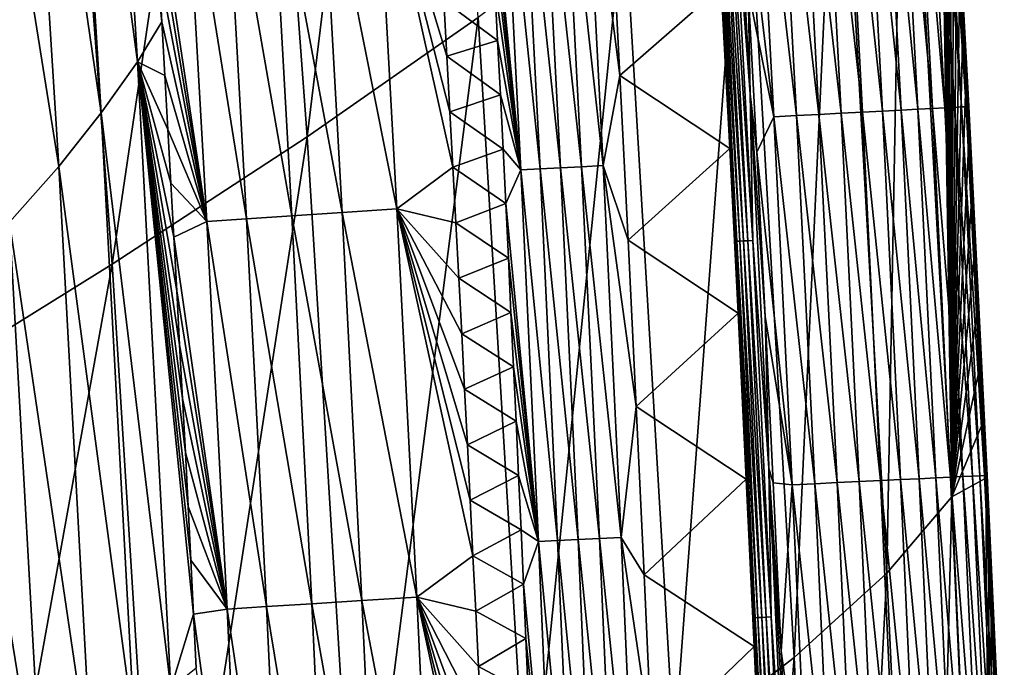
# Model space of a CAD drawing. Header units: millimetres. Extents: x -300 to 300, y -500 to 500.
# Tile 909 of 988: x 277 to 297, y 140 to 153. Entities that reach past the tile are written whole.
import ezdxf

# ---------------------------------------------------------------- set-up
doc = ezdxf.new("R2010")
doc.units = ezdxf.units.MM
doc.header["$LTSCALE"] = 81.481481
for name, color, linetype in [('19', 7, 'CONTINUOUS'), ('21', 7, 'CONTINUOUS'), ('23', 7, 'CONTINUOUS'), ('26', 7, 'CONTINUOUS'), ('27', 7, 'CONTINUOUS'), ('29', 7, 'CONTINUOUS'), ('30', 7, 'CONTINUOUS'), ('32', 7, 'CONTINUOUS')]:
    doc.layers.add(name, color=color, linetype=linetype)

msp = doc.modelspace()

# ---------------------------------------------------------------- linework, layer by layer
at = {"layer": '19', "color": 7, "linetype": 'CONTINUOUS'}
for points in [[(282.832, 150.961, 30.897), (285.171, 170.149, 27.142), (281.62, 167.434, 30.982), (282.832, 150.961, 30.897)], [(286.378, 153.434, 27.066), (285.171, 170.149, 27.142), (282.832, 150.961, 30.897), (286.378, 153.434, 27.066)], [(278.788, 148.318, 34.53), (281.62, 167.434, 30.982), (277.575, 164.529, 34.622), (278.788, 148.318, 34.53)], [(282.832, 150.961, 30.897), (281.62, 167.434, 30.982), (278.788, 148.318, 34.53), (282.832, 150.961, 30.897)], [(274.266, 145.509, 37.969), (277.575, 164.529, 34.622), (273.056, 161.438, 38.067), (274.266, 145.509, 37.969)], [(278.788, 148.318, 34.53), (277.575, 164.529, 34.622), (274.266, 145.509, 37.969), (278.788, 148.318, 34.53)], [(295.213, 161.543, 9.658), (296.201, 143.496, 9.634), (295.906, 162.604, 5.669), (295.213, 161.543, 9.658)], [(295.906, 162.604, 5.669), (296.201, 143.496, 9.634), (295.975, 161.433, 5.666), (295.906, 162.604, 5.669)], [(294.854, 141.911, 14.295), (295.213, 161.543, 9.658), (293.844, 159.792, 14.333), (294.854, 141.911, 14.295)], [(296.201, 143.496, 9.634), (295.213, 161.543, 9.658), (294.854, 141.911, 14.295), (296.201, 143.496, 9.634)], [(295.975, 161.433, 5.666), (296.201, 143.496, 9.634), (296.042, 160.262, 5.662), (295.975, 161.433, 5.666)], [(296.042, 160.262, 5.662), (296.201, 143.496, 9.634), (296.109, 159.092, 5.659), (296.042, 160.262, 5.662)], [(292.93, 140.163, 18.74), (293.844, 159.792, 14.333), (291.903, 157.854, 18.789), (292.93, 140.163, 18.74)], [(294.854, 141.911, 14.295), (293.844, 159.792, 14.333), (292.93, 140.163, 18.74), (294.854, 141.911, 14.295)], [(296.109, 159.092, 5.659), (296.201, 143.496, 9.634), (296.175, 157.921, 5.655), (296.109, 159.092, 5.659)], [(290.448, 138.254, 22.972), (291.903, 157.854, 18.789), (289.408, 155.733, 23.032), (290.448, 138.254, 22.972)], [(292.93, 140.163, 18.74), (291.903, 157.854, 18.789), (290.448, 138.254, 22.972), (292.93, 140.163, 18.74)], [(296.175, 157.921, 5.655), (296.201, 143.496, 9.634), (296.24, 156.751, 5.652), (296.175, 157.921, 5.655)], [(296.24, 156.751, 5.652), (296.201, 143.496, 9.634), (296.304, 155.58, 5.649), (296.24, 156.751, 5.652)], [(287.427, 136.188, 26.997), (289.408, 155.733, 23.032), (286.378, 153.434, 27.066), (287.427, 136.188, 26.997)], [(290.448, 138.254, 22.972), (289.408, 155.733, 23.032), (287.427, 136.188, 26.997), (290.448, 138.254, 22.972)], [(296.304, 155.58, 5.649), (296.201, 143.496, 9.634), (296.368, 154.41, 5.645), (296.304, 155.58, 5.649)], [(296.368, 154.41, 5.645), (296.201, 143.496, 9.634), (296.43, 153.24, 5.642), (296.368, 154.41, 5.645)], [(283.886, 133.97, 30.82), (286.378, 153.434, 27.066), (282.832, 150.961, 30.897), (283.886, 133.97, 30.82)], [(287.427, 136.188, 26.997), (286.378, 153.434, 27.066), (283.886, 133.97, 30.82), (287.427, 136.188, 26.997)], [(296.43, 153.24, 5.642), (296.201, 143.496, 9.634), (296.492, 152.07, 5.639), (296.43, 153.24, 5.642)], [(296.492, 152.07, 5.639), (296.201, 143.496, 9.634), (296.554, 150.9, 5.636), (296.492, 152.07, 5.639)], [(279.844, 131.603, 34.447), (282.832, 150.961, 30.897), (278.788, 148.318, 34.53), (279.844, 131.603, 34.447)], [(283.886, 133.97, 30.82), (282.832, 150.961, 30.897), (279.844, 131.603, 34.447), (283.886, 133.97, 30.82)], [(296.554, 150.9, 5.636), (296.201, 143.496, 9.634), (296.614, 149.731, 5.633), (296.554, 150.9, 5.636)], [(296.614, 149.731, 5.633), (296.201, 143.496, 9.634), (296.674, 148.561, 5.629), (296.614, 149.731, 5.633)], [(296.674, 148.561, 5.629), (296.201, 143.496, 9.634), (296.733, 147.392, 5.626), (296.674, 148.561, 5.629)], [(275.32, 129.091, 37.881), (278.788, 148.318, 34.53), (274.266, 145.509, 37.969), (275.32, 129.091, 37.881)], [(279.844, 131.603, 34.447), (278.788, 148.318, 34.53), (275.32, 129.091, 37.881), (279.844, 131.603, 34.447)], [(296.733, 147.392, 5.626), (296.201, 143.496, 9.634), (296.791, 146.222, 5.623), (296.733, 147.392, 5.626)], [(296.791, 146.222, 5.623), (296.201, 143.496, 9.634), (296.849, 145.053, 5.62), (296.791, 146.222, 5.623)], [(296.849, 145.053, 5.62), (296.201, 143.496, 9.634), (296.905, 143.884, 5.617), (296.849, 145.053, 5.62)], [(296.201, 143.496, 9.634), (297.04, 124.854, 9.613), (296.905, 143.884, 5.617), (296.201, 143.496, 9.634)], [(296.905, 143.884, 5.617), (297.04, 124.854, 9.613), (296.961, 142.715, 5.614), (296.905, 143.884, 5.617)], [(295.713, 123.449, 14.262), (296.201, 143.496, 9.634), (294.854, 141.911, 14.295), (295.713, 123.449, 14.262)], [(297.04, 124.854, 9.613), (296.201, 143.496, 9.634), (295.713, 123.449, 14.262), (297.04, 124.854, 9.613)], [(296.961, 142.715, 5.614), (297.04, 124.854, 9.613), (297.017, 141.546, 5.611), (296.961, 142.715, 5.614)], [(293.805, 121.904, 18.696), (294.854, 141.911, 14.295), (292.93, 140.163, 18.74), (293.805, 121.904, 18.696)], [(295.713, 123.449, 14.262), (294.854, 141.911, 14.295), (293.805, 121.904, 18.696), (295.713, 123.449, 14.262)], [(297.017, 141.546, 5.611), (297.04, 124.854, 9.613), (297.071, 140.378, 5.608), (297.017, 141.546, 5.611)], [(297.071, 140.378, 5.608), (297.04, 124.854, 9.613), (297.125, 139.209, 5.605), (297.071, 140.378, 5.608)], [(291.335, 120.221, 22.919), (292.93, 140.163, 18.74), (290.448, 138.254, 22.972), (291.335, 120.221, 22.919)], [(293.805, 121.904, 18.696), (292.93, 140.163, 18.74), (291.335, 120.221, 22.919), (293.805, 121.904, 18.696)]]:
    msp.add_3dface(points, dxfattribs=at)
at = {"layer": '21', "color": 7, "linetype": 'CONTINUOUS'}
for points in [[(279.313, 152.518, 11.064), (277.784, 164.07, 12.532), (278.539, 165.204, 11.025), (279.313, 152.518, 11.064)], [(279.313, 152.518, 11.064), (278.539, 165.204, 11.025), (279.819, 153.349, 9.883), (279.313, 152.518, 11.064)], [(279.819, 153.349, 9.883), (278.539, 165.204, 11.025), (279.755, 154.466, 9.88), (279.819, 153.349, 9.883)], [(278.562, 151.458, 12.559), (276.899, 162.884, 14.042), (277.784, 164.07, 12.532), (278.562, 151.458, 12.559)], [(278.562, 151.458, 12.559), (277.784, 164.07, 12.532), (279.313, 152.518, 11.064), (278.562, 151.458, 12.559)], [(277.682, 150.35, 14.057), (275.877, 161.644, 15.557), (276.899, 162.884, 14.042), (277.682, 150.35, 14.057)], [(277.682, 150.35, 14.057), (276.899, 162.884, 14.042), (278.562, 151.458, 12.559), (277.682, 150.35, 14.057)], [(276.664, 149.193, 15.561), (275.877, 161.644, 15.557), (277.682, 150.35, 14.057), (276.664, 149.193, 15.561)], [(279.882, 152.233, 9.886), (279.313, 152.518, 11.064), (279.819, 153.349, 9.883), (279.882, 152.233, 9.886)], [(280.007, 139.521, 11.1), (278.562, 151.458, 12.559), (279.313, 152.518, 11.064), (280.007, 139.521, 11.1)], [(280.007, 139.521, 11.1), (279.313, 152.518, 11.064), (280.48, 141.063, 9.911), (280.007, 139.521, 11.1)], [(280.48, 141.063, 9.911), (279.313, 152.518, 11.064), (280.423, 142.18, 9.909), (280.48, 141.063, 9.911)], [(280.423, 142.18, 9.909), (279.313, 152.518, 11.064), (280.366, 143.298, 9.906), (280.423, 142.18, 9.909)], [(280.366, 143.298, 9.906), (279.313, 152.518, 11.064), (280.308, 144.415, 9.904), (280.366, 143.298, 9.906)], [(280.308, 144.415, 9.904), (279.313, 152.518, 11.064), (280.249, 145.532, 9.901), (280.308, 144.415, 9.904)], [(280.249, 145.532, 9.901), (279.313, 152.518, 11.064), (280.19, 146.649, 9.899), (280.249, 145.532, 9.901)], [(280.19, 146.649, 9.899), (279.313, 152.518, 11.064), (280.13, 147.766, 9.896), (280.19, 146.649, 9.899)], [(280.13, 147.766, 9.896), (279.313, 152.518, 11.064), (280.069, 148.883, 9.894), (280.13, 147.766, 9.896)], [(280.069, 148.883, 9.894), (279.313, 152.518, 11.064), (280.007, 150, 9.891), (280.069, 148.883, 9.894)], [(280.007, 150, 9.891), (279.313, 152.518, 11.064), (279.945, 151.116, 9.888), (280.007, 150, 9.891)], [(279.945, 151.116, 9.888), (279.313, 152.518, 11.064), (279.882, 152.233, 9.886), (279.945, 151.116, 9.888)], [(279.26, 138.54, 12.583), (277.682, 150.35, 14.057), (278.562, 151.458, 12.559), (279.26, 138.54, 12.583)], [(279.26, 138.54, 12.583), (278.562, 151.458, 12.559), (280.007, 139.521, 11.1), (279.26, 138.54, 12.583)], [(278.385, 137.515, 14.07), (276.664, 149.193, 15.561), (277.682, 150.35, 14.057), (278.385, 137.515, 14.07)], [(278.385, 137.515, 14.07), (277.682, 150.35, 14.057), (279.26, 138.54, 12.583), (278.385, 137.515, 14.07)], [(277.372, 136.446, 15.563), (275.502, 147.988, 17.073), (276.664, 149.193, 15.561), (277.372, 136.446, 15.563)], [(277.372, 136.446, 15.563), (276.664, 149.193, 15.561), (278.385, 137.515, 14.07), (277.372, 136.446, 15.563)], [(276.213, 135.333, 17.066), (275.502, 147.988, 17.073), (277.372, 136.446, 15.563), (276.213, 135.333, 17.066)], [(280.535, 139.945, 9.914), (280.007, 139.521, 11.1), (280.48, 141.063, 9.911), (280.535, 139.945, 9.914)]]:
    msp.add_3dface(points, dxfattribs=at)
at = {"layer": '23', "color": 7, "linetype": 'CONTINUOUS'}
for points in [[(286.783, 152.958, 1.374), (285.669, 153.784, 2.229), (286.726, 154.085, 1.373), (286.783, 152.958, 1.374)], [(285.732, 152.632, 2.226), (285.669, 153.784, 2.229), (286.783, 152.958, 1.374), (285.732, 152.632, 2.226)], [(286.84, 151.83, 1.375), (285.732, 152.632, 2.226), (286.783, 152.958, 1.374), (286.84, 151.83, 1.375)], [(285.795, 151.481, 2.224), (285.732, 152.632, 2.226), (286.84, 151.83, 1.375), (285.795, 151.481, 2.224)], [(286.896, 150.703, 1.376), (285.795, 151.481, 2.224), (286.84, 151.83, 1.375), (286.896, 150.703, 1.376)], [(285.858, 150.33, 2.221), (285.795, 151.481, 2.224), (286.896, 150.703, 1.376), (285.858, 150.33, 2.221)], [(286.951, 149.576, 1.377), (285.858, 150.33, 2.221), (286.896, 150.703, 1.376), (286.951, 149.576, 1.377)], [(285.919, 149.179, 2.219), (285.858, 150.33, 2.221), (286.951, 149.576, 1.377), (285.919, 149.179, 2.219)], [(287.006, 148.448, 1.378), (285.919, 149.179, 2.219), (286.951, 149.576, 1.377), (287.006, 148.448, 1.378)], [(285.98, 148.028, 2.216), (285.919, 149.179, 2.219), (287.006, 148.448, 1.378), (285.98, 148.028, 2.216)], [(287.06, 147.321, 1.379), (285.98, 148.028, 2.216), (287.006, 148.448, 1.378), (287.06, 147.321, 1.379)], [(286.04, 146.877, 2.214), (285.98, 148.028, 2.216), (287.06, 147.321, 1.379), (286.04, 146.877, 2.214)], [(287.113, 146.193, 1.38), (286.04, 146.877, 2.214), (287.06, 147.321, 1.379), (287.113, 146.193, 1.38)], [(286.099, 145.726, 2.211), (286.04, 146.877, 2.214), (287.113, 146.193, 1.38), (286.099, 145.726, 2.211)], [(287.166, 145.065, 1.381), (286.099, 145.726, 2.211), (287.113, 146.193, 1.38), (287.166, 145.065, 1.381)], [(286.158, 144.575, 2.209), (286.099, 145.726, 2.211), (287.166, 145.065, 1.381), (286.158, 144.575, 2.209)], [(287.218, 143.938, 1.382), (286.158, 144.575, 2.209), (287.166, 145.065, 1.381), (287.218, 143.938, 1.382)], [(286.215, 143.425, 2.207), (286.158, 144.575, 2.209), (287.218, 143.938, 1.382), (286.215, 143.425, 2.207)], [(287.269, 142.81, 1.383), (286.215, 143.425, 2.207), (287.218, 143.938, 1.382), (287.269, 142.81, 1.383)], [(286.272, 142.274, 2.204), (286.215, 143.425, 2.207), (287.269, 142.81, 1.383), (286.272, 142.274, 2.204)], [(287.32, 141.682, 1.384), (286.272, 142.274, 2.204), (287.269, 142.81, 1.383), (287.32, 141.682, 1.384)], [(286.329, 141.124, 2.202), (286.272, 142.274, 2.204), (287.32, 141.682, 1.384), (286.329, 141.124, 2.202)], [(287.37, 140.554, 1.385), (286.329, 141.124, 2.202), (287.32, 141.682, 1.384), (287.37, 140.554, 1.385)], [(286.384, 139.974, 2.2), (286.329, 141.124, 2.202), (287.37, 140.554, 1.385), (286.384, 139.974, 2.2)], [(287.42, 139.426, 1.386), (286.384, 139.974, 2.2), (287.37, 140.554, 1.385), (287.42, 139.426, 1.386)], [(286.439, 138.824, 2.197), (286.384, 139.974, 2.2), (287.42, 139.426, 1.386), (286.439, 138.824, 2.197)]]:
    msp.add_3dface(points, dxfattribs=at)
at = {"layer": '26', "color": 7, "linetype": 'CONTINUOUS'}
for points in [[(283.109, 157.443, 4.436), (283.558, 149.396, 4.431), (282.064, 157.368, 5.688), (283.109, 157.443, 4.436)], [(284.249, 157.523, 3.277), (284.697, 149.47, 3.266), (283.109, 157.443, 4.436), (284.249, 157.523, 3.277)], [(283.109, 157.443, 4.436), (284.697, 149.47, 3.266), (283.558, 149.396, 4.431), (283.109, 157.443, 4.436)], [(285.669, 153.784, 2.229), (285.732, 152.632, 2.226), (284.249, 157.523, 3.277), (285.669, 153.784, 2.229)], [(285.732, 152.632, 2.226), (285.795, 151.481, 2.224), (284.249, 157.523, 3.277), (285.732, 152.632, 2.226)], [(285.795, 151.481, 2.224), (285.858, 150.33, 2.221), (284.249, 157.523, 3.277), (285.795, 151.481, 2.224)], [(284.249, 157.523, 3.277), (285.858, 150.33, 2.221), (284.697, 149.47, 3.266), (284.249, 157.523, 3.277)], [(279.624, 156.698, 9.874), (280.298, 157.237, 8.423), (280.754, 149.206, 8.436), (279.624, 156.698, 9.874)], [(281.124, 157.299, 7.022), (281.576, 149.263, 7.029), (280.298, 157.237, 8.423), (281.124, 157.299, 7.022)], [(280.298, 157.237, 8.423), (281.576, 149.263, 7.029), (280.754, 149.206, 8.436), (280.298, 157.237, 8.423)], [(282.064, 157.368, 5.688), (282.514, 149.326, 5.689), (281.124, 157.299, 7.022), (282.064, 157.368, 5.688)], [(281.124, 157.299, 7.022), (282.514, 149.326, 5.689), (281.576, 149.263, 7.029), (281.124, 157.299, 7.022)], [(282.064, 157.368, 5.688), (283.558, 149.396, 4.431), (282.514, 149.326, 5.689), (282.064, 157.368, 5.688)], [(279.69, 155.582, 9.877), (279.624, 156.698, 9.874), (280.754, 149.206, 8.436), (279.69, 155.582, 9.877)], [(279.755, 154.466, 9.88), (279.69, 155.582, 9.877), (280.754, 149.206, 8.436), (279.755, 154.466, 9.88)], [(279.819, 153.349, 9.883), (279.755, 154.466, 9.88), (280.754, 149.206, 8.436), (279.819, 153.349, 9.883)], [(279.882, 152.233, 9.886), (279.819, 153.349, 9.883), (280.754, 149.206, 8.436), (279.882, 152.233, 9.886)], [(279.945, 151.116, 9.888), (279.882, 152.233, 9.886), (280.754, 149.206, 8.436), (279.945, 151.116, 9.888)], [(280.007, 150, 9.891), (279.945, 151.116, 9.888), (280.754, 149.206, 8.436), (280.007, 150, 9.891)], [(285.858, 150.33, 2.221), (285.919, 149.179, 2.219), (284.697, 149.47, 3.266), (285.858, 150.33, 2.221)], [(280.069, 148.883, 9.894), (280.007, 150, 9.891), (280.754, 149.206, 8.436), (280.069, 148.883, 9.894)], [(284.697, 149.47, 3.266), (285.108, 141.412, 3.255), (283.558, 149.396, 4.431), (284.697, 149.47, 3.266)], [(285.919, 149.179, 2.219), (285.98, 148.028, 2.216), (284.697, 149.47, 3.266), (285.919, 149.179, 2.219)], [(285.98, 148.028, 2.216), (286.04, 146.877, 2.214), (284.697, 149.47, 3.266), (285.98, 148.028, 2.216)], [(286.04, 146.877, 2.214), (286.099, 145.726, 2.211), (284.697, 149.47, 3.266), (286.04, 146.877, 2.214)], [(286.099, 145.726, 2.211), (286.158, 144.575, 2.209), (284.697, 149.47, 3.266), (286.099, 145.726, 2.211)], [(286.158, 144.575, 2.209), (286.215, 143.425, 2.207), (284.697, 149.47, 3.266), (286.158, 144.575, 2.209)], [(286.215, 143.425, 2.207), (286.272, 142.274, 2.204), (284.697, 149.47, 3.266), (286.215, 143.425, 2.207)], [(284.697, 149.47, 3.266), (286.272, 142.274, 2.204), (285.108, 141.412, 3.255), (284.697, 149.47, 3.266)], [(281.576, 149.263, 7.029), (281.992, 141.22, 7.036), (280.754, 149.206, 8.436), (281.576, 149.263, 7.029)], [(282.514, 149.326, 5.689), (282.928, 141.279, 5.69), (281.576, 149.263, 7.029), (282.514, 149.326, 5.689)], [(281.576, 149.263, 7.029), (282.928, 141.279, 5.69), (281.992, 141.22, 7.036), (281.576, 149.263, 7.029)], [(283.558, 149.396, 4.431), (283.97, 141.343, 4.425), (282.514, 149.326, 5.689), (283.558, 149.396, 4.431)], [(282.514, 149.326, 5.689), (283.97, 141.343, 4.425), (282.928, 141.279, 5.69), (282.514, 149.326, 5.689)], [(283.558, 149.396, 4.431), (285.108, 141.412, 3.255), (283.97, 141.343, 4.425), (283.558, 149.396, 4.431)], [(280.069, 148.883, 9.894), (280.754, 149.206, 8.436), (281.173, 141.168, 8.449), (280.069, 148.883, 9.894)], [(280.754, 149.206, 8.436), (281.992, 141.22, 7.036), (281.173, 141.168, 8.449), (280.754, 149.206, 8.436)], [(280.13, 147.766, 9.896), (280.069, 148.883, 9.894), (281.173, 141.168, 8.449), (280.13, 147.766, 9.896)], [(280.19, 146.649, 9.899), (280.13, 147.766, 9.896), (281.173, 141.168, 8.449), (280.19, 146.649, 9.899)], [(280.249, 145.532, 9.901), (280.19, 146.649, 9.899), (281.173, 141.168, 8.449), (280.249, 145.532, 9.901)], [(280.308, 144.415, 9.904), (280.249, 145.532, 9.901), (281.173, 141.168, 8.449), (280.308, 144.415, 9.904)], [(280.366, 143.298, 9.906), (280.308, 144.415, 9.904), (281.173, 141.168, 8.449), (280.366, 143.298, 9.906)], [(280.423, 142.18, 9.909), (280.366, 143.298, 9.906), (281.173, 141.168, 8.449), (280.423, 142.18, 9.909)], [(280.48, 141.063, 9.911), (280.423, 142.18, 9.909), (281.173, 141.168, 8.449), (280.48, 141.063, 9.911)], [(286.272, 142.274, 2.204), (286.329, 141.124, 2.202), (285.108, 141.412, 3.255), (286.272, 142.274, 2.204)], [(283.97, 141.343, 4.425), (284.348, 133.285, 4.42), (282.928, 141.279, 5.69), (283.97, 141.343, 4.425)], [(285.108, 141.412, 3.255), (285.486, 133.348, 3.244), (283.97, 141.343, 4.425), (285.108, 141.412, 3.255)], [(283.97, 141.343, 4.425), (285.486, 133.348, 3.244), (284.348, 133.285, 4.42), (283.97, 141.343, 4.425)], [(286.329, 141.124, 2.202), (286.384, 139.974, 2.2), (285.108, 141.412, 3.255), (286.329, 141.124, 2.202)], [(286.384, 139.974, 2.2), (286.439, 138.824, 2.197), (285.108, 141.412, 3.255), (286.384, 139.974, 2.2)], [(286.439, 138.824, 2.197), (286.494, 137.674, 2.195), (285.108, 141.412, 3.255), (286.439, 138.824, 2.197)], [(286.494, 137.674, 2.195), (286.547, 136.524, 2.193), (285.108, 141.412, 3.255), (286.494, 137.674, 2.195)], [(286.547, 136.524, 2.193), (286.6, 135.374, 2.19), (285.108, 141.412, 3.255), (286.547, 136.524, 2.193)], [(286.6, 135.374, 2.19), (286.652, 134.224, 2.188), (285.108, 141.412, 3.255), (286.6, 135.374, 2.19)], [(285.108, 141.412, 3.255), (286.652, 134.224, 2.188), (285.486, 133.348, 3.244), (285.108, 141.412, 3.255)], [(280.48, 141.063, 9.911), (281.173, 141.168, 8.449), (281.557, 133.124, 8.461), (280.48, 141.063, 9.911)], [(281.992, 141.22, 7.036), (282.374, 133.172, 7.042), (281.173, 141.168, 8.449), (281.992, 141.22, 7.036)], [(281.173, 141.168, 8.449), (282.374, 133.172, 7.042), (281.557, 133.124, 8.461), (281.173, 141.168, 8.449)], [(282.928, 141.279, 5.69), (283.307, 133.226, 5.69), (281.992, 141.22, 7.036), (282.928, 141.279, 5.69)], [(281.992, 141.22, 7.036), (283.307, 133.226, 5.69), (282.374, 133.172, 7.042), (281.992, 141.22, 7.036)], [(282.928, 141.279, 5.69), (284.348, 133.285, 4.42), (283.307, 133.226, 5.69), (282.928, 141.279, 5.69)], [(280.535, 139.945, 9.914), (280.48, 141.063, 9.911), (281.557, 133.124, 8.461), (280.535, 139.945, 9.914)]]:
    msp.add_3dface(points, dxfattribs=at)
at = {"layer": '27', "color": 7, "linetype": 'CONTINUOUS'}
for points in [[(293.446, 151.427, 0.369), (292.57, 159.035, 0.206), (293.037, 159.061, 0.37), (293.446, 151.427, 0.369)], [(293.905, 151.451, 0.583), (293.037, 159.061, 0.37), (293.497, 159.087, 0.586), (293.905, 151.451, 0.583)], [(293.446, 151.427, 0.369), (293.037, 159.061, 0.37), (293.905, 151.451, 0.583), (293.446, 151.427, 0.369)], [(294.347, 151.474, 0.848), (293.497, 159.087, 0.586), (293.94, 159.112, 0.852), (294.347, 151.474, 0.848)], [(293.905, 151.451, 0.583), (293.497, 159.087, 0.586), (294.347, 151.474, 0.848), (293.905, 151.451, 0.583)], [(294.766, 151.496, 1.162), (293.94, 159.112, 0.852), (294.359, 159.135, 1.168), (294.766, 151.496, 1.162)], [(294.347, 151.474, 0.848), (293.94, 159.112, 0.852), (294.766, 151.496, 1.162), (294.347, 151.474, 0.848)], [(295.152, 151.516, 1.522), (294.359, 159.135, 1.168), (294.745, 159.157, 1.529), (295.152, 151.516, 1.522)], [(294.766, 151.496, 1.162), (294.359, 159.135, 1.168), (295.152, 151.516, 1.522), (294.766, 151.496, 1.162)], [(295.499, 151.534, 1.92), (294.745, 159.157, 1.529), (295.092, 159.177, 1.93), (295.499, 151.534, 1.92)], [(295.152, 151.516, 1.522), (294.745, 159.157, 1.529), (295.499, 151.534, 1.92), (295.152, 151.516, 1.522)], [(295.801, 151.549, 2.352), (295.092, 159.177, 1.93), (295.394, 159.193, 2.364), (295.801, 151.549, 2.352)], [(295.499, 151.534, 1.92), (295.092, 159.177, 1.93), (295.801, 151.549, 2.352), (295.499, 151.534, 1.92)], [(296.054, 151.563, 2.81), (295.394, 159.193, 2.364), (295.646, 159.208, 2.823), (296.054, 151.563, 2.81)], [(295.801, 151.549, 2.352), (295.394, 159.193, 2.364), (296.054, 151.563, 2.81), (295.801, 151.549, 2.352)], [(296.255, 151.573, 3.284), (295.646, 159.208, 2.823), (295.847, 159.219, 3.3), (296.255, 151.573, 3.284)], [(296.054, 151.563, 2.81), (295.646, 159.208, 2.823), (296.255, 151.573, 3.284), (296.054, 151.563, 2.81)], [(296.404, 151.581, 3.768), (295.847, 159.219, 3.3), (295.995, 159.227, 3.785), (296.404, 151.581, 3.768)], [(296.255, 151.573, 3.284), (295.847, 159.219, 3.3), (296.404, 151.581, 3.768), (296.255, 151.573, 3.284)], [(296.502, 151.586, 4.252), (295.995, 159.227, 3.785), (296.091, 159.232, 4.27), (296.502, 151.586, 4.252)], [(296.404, 151.581, 3.768), (295.995, 159.227, 3.785), (296.502, 151.586, 4.252), (296.404, 151.581, 3.768)], [(296.551, 151.588, 4.729), (296.091, 159.232, 4.27), (296.138, 159.235, 4.749), (296.551, 151.588, 4.729)], [(296.502, 151.586, 4.252), (296.091, 159.232, 4.27), (296.551, 151.588, 4.729), (296.502, 151.586, 4.252)], [(296.14, 159.235, 5.214), (296.555, 151.588, 5.194), (296.138, 159.235, 4.749), (296.14, 159.235, 5.214)], [(296.555, 151.588, 5.194), (296.551, 151.588, 4.729), (296.138, 159.235, 4.749), (296.555, 151.588, 5.194)], [(296.368, 154.41, 5.645), (296.43, 153.24, 5.642), (296.14, 159.235, 5.214), (296.368, 154.41, 5.645)], [(296.43, 153.24, 5.642), (296.492, 152.07, 5.639), (296.14, 159.235, 5.214), (296.43, 153.24, 5.642)], [(296.14, 159.235, 5.214), (296.492, 152.07, 5.639), (296.555, 151.588, 5.194), (296.14, 159.235, 5.214)], [(292.513, 151.378, 0.091), (291.797, 157.355, 0.031), (292.102, 159.008, 0.091), (292.513, 151.378, 0.091)], [(292.98, 151.403, 0.205), (292.102, 159.008, 0.091), (292.57, 159.035, 0.206), (292.98, 151.403, 0.205)], [(292.513, 151.378, 0.091), (292.102, 159.008, 0.091), (292.98, 151.403, 0.205), (292.513, 151.378, 0.091)], [(292.98, 151.403, 0.205), (292.57, 159.035, 0.206), (293.446, 151.427, 0.369), (292.98, 151.403, 0.205)], [(291.979, 154.021, 0.031), (291.797, 157.355, 0.031), (292.513, 151.378, 0.091), (291.979, 154.021, 0.031)], [(292.156, 150.647, 0.031), (291.979, 154.021, 0.031), (292.513, 151.378, 0.091), (292.156, 150.647, 0.031)], [(296.492, 152.07, 5.639), (296.554, 150.9, 5.636), (296.555, 151.588, 5.194), (296.492, 152.07, 5.639)], [(295.527, 143.872, 1.515), (294.766, 151.496, 1.162), (295.152, 151.516, 1.522), (295.527, 143.872, 1.515)], [(295.874, 143.889, 1.912), (295.152, 151.516, 1.522), (295.499, 151.534, 1.92), (295.874, 143.889, 1.912)], [(295.527, 143.872, 1.515), (295.152, 151.516, 1.522), (295.874, 143.889, 1.912), (295.527, 143.872, 1.515)], [(296.176, 143.903, 2.342), (295.499, 151.534, 1.92), (295.801, 151.549, 2.352), (296.176, 143.903, 2.342)], [(295.874, 143.889, 1.912), (295.499, 151.534, 1.92), (296.176, 143.903, 2.342), (295.874, 143.889, 1.912)], [(296.43, 143.915, 2.798), (295.801, 151.549, 2.352), (296.054, 151.563, 2.81), (296.43, 143.915, 2.798)], [(296.176, 143.903, 2.342), (295.801, 151.549, 2.352), (296.43, 143.915, 2.798), (296.176, 143.903, 2.342)], [(296.632, 143.925, 3.27), (296.054, 151.563, 2.81), (296.255, 151.573, 3.284), (296.632, 143.925, 3.27)], [(296.43, 143.915, 2.798), (296.054, 151.563, 2.81), (296.632, 143.925, 3.27), (296.43, 143.915, 2.798)], [(296.783, 143.932, 3.752), (296.255, 151.573, 3.284), (296.404, 151.581, 3.768), (296.783, 143.932, 3.752)], [(296.632, 143.925, 3.27), (296.255, 151.573, 3.284), (296.783, 143.932, 3.752), (296.632, 143.925, 3.27)], [(296.882, 143.936, 4.234), (296.404, 151.581, 3.768), (296.502, 151.586, 4.252), (296.882, 143.936, 4.234)], [(296.783, 143.932, 3.752), (296.404, 151.581, 3.768), (296.882, 143.936, 4.234), (296.783, 143.932, 3.752)], [(296.932, 143.939, 4.711), (296.502, 151.586, 4.252), (296.551, 151.588, 4.729), (296.932, 143.939, 4.711)], [(296.882, 143.936, 4.234), (296.502, 151.586, 4.252), (296.932, 143.939, 4.711), (296.882, 143.936, 4.234)], [(296.555, 151.588, 5.194), (296.938, 143.939, 5.174), (296.551, 151.588, 4.729), (296.555, 151.588, 5.194)], [(296.938, 143.939, 5.174), (296.932, 143.939, 4.711), (296.551, 151.588, 4.729), (296.938, 143.939, 5.174)], [(296.554, 150.9, 5.636), (296.614, 149.731, 5.633), (296.555, 151.588, 5.194), (296.554, 150.9, 5.636)], [(296.614, 149.731, 5.633), (296.674, 148.561, 5.629), (296.555, 151.588, 5.194), (296.614, 149.731, 5.633)], [(296.674, 148.561, 5.629), (296.733, 147.392, 5.626), (296.555, 151.588, 5.194), (296.674, 148.561, 5.629)], [(296.733, 147.392, 5.626), (296.791, 146.222, 5.623), (296.555, 151.588, 5.194), (296.733, 147.392, 5.626)], [(296.791, 146.222, 5.623), (296.849, 145.053, 5.62), (296.555, 151.588, 5.194), (296.791, 146.222, 5.623)], [(296.555, 151.588, 5.194), (296.849, 145.053, 5.62), (296.938, 143.939, 5.174), (296.555, 151.588, 5.194)], [(292.893, 143.745, 0.091), (292.156, 150.647, 0.031), (292.513, 151.378, 0.091), (292.893, 143.745, 0.091)], [(293.359, 143.768, 0.204), (292.513, 151.378, 0.091), (292.98, 151.403, 0.205), (293.359, 143.768, 0.204)], [(292.893, 143.745, 0.091), (292.513, 151.378, 0.091), (293.359, 143.768, 0.204), (292.893, 143.745, 0.091)], [(293.824, 143.79, 0.367), (292.98, 151.403, 0.205), (293.446, 151.427, 0.369), (293.824, 143.79, 0.367)], [(293.359, 143.768, 0.204), (292.98, 151.403, 0.205), (293.824, 143.79, 0.367), (293.359, 143.768, 0.204)], [(294.282, 143.812, 0.581), (293.446, 151.427, 0.369), (293.905, 151.451, 0.583), (294.282, 143.812, 0.581)], [(293.824, 143.79, 0.367), (293.446, 151.427, 0.369), (294.282, 143.812, 0.581), (293.824, 143.79, 0.367)], [(294.724, 143.833, 0.845), (293.905, 151.451, 0.583), (294.347, 151.474, 0.848), (294.724, 143.833, 0.845)], [(294.282, 143.812, 0.581), (293.905, 151.451, 0.583), (294.724, 143.833, 0.845), (294.282, 143.812, 0.581)], [(295.141, 143.854, 1.157), (294.347, 151.474, 0.848), (294.766, 151.496, 1.162), (295.141, 143.854, 1.157)], [(294.724, 143.833, 0.845), (294.347, 151.474, 0.848), (295.141, 143.854, 1.157), (294.724, 143.833, 0.845)], [(295.141, 143.854, 1.157), (294.766, 151.496, 1.162), (295.527, 143.872, 1.515), (295.141, 143.854, 1.157)], [(292.329, 147.234, 0.031), (292.156, 150.647, 0.031), (292.893, 143.745, 0.091), (292.329, 147.234, 0.031)], [(292.498, 143.783, 0.031), (292.329, 147.234, 0.031), (292.893, 143.745, 0.091), (292.498, 143.783, 0.031)], [(296.849, 145.053, 5.62), (296.905, 143.884, 5.617), (296.938, 143.939, 5.174), (296.849, 145.053, 5.62)], [(292.663, 140.296, 0.031), (292.498, 143.783, 0.031), (292.893, 143.745, 0.091), (292.663, 140.296, 0.031)], [(293.243, 136.11, 0.09), (292.663, 140.296, 0.031), (292.893, 143.745, 0.091), (293.243, 136.11, 0.09)], [(293.708, 136.13, 0.203), (292.893, 143.745, 0.091), (293.359, 143.768, 0.204), (293.708, 136.13, 0.203)], [(293.243, 136.11, 0.09), (292.893, 143.745, 0.091), (293.708, 136.13, 0.203), (293.243, 136.11, 0.09)], [(294.172, 136.151, 0.366), (293.359, 143.768, 0.204), (293.824, 143.79, 0.367), (294.172, 136.151, 0.366)], [(293.708, 136.13, 0.203), (293.359, 143.768, 0.204), (294.172, 136.151, 0.366), (293.708, 136.13, 0.203)], [(294.629, 136.171, 0.578), (293.824, 143.79, 0.367), (294.282, 143.812, 0.581), (294.629, 136.171, 0.578)], [(294.172, 136.151, 0.366), (293.824, 143.79, 0.367), (294.629, 136.171, 0.578), (294.172, 136.151, 0.366)], [(295.07, 136.191, 0.841), (294.282, 143.812, 0.581), (294.724, 143.833, 0.845), (295.07, 136.191, 0.841)], [(294.629, 136.171, 0.578), (294.282, 143.812, 0.581), (295.07, 136.191, 0.841), (294.629, 136.171, 0.578)], [(295.487, 136.209, 1.152), (294.724, 143.833, 0.845), (295.141, 143.854, 1.157), (295.487, 136.209, 1.152)], [(295.07, 136.191, 0.841), (294.724, 143.833, 0.845), (295.487, 136.209, 1.152), (295.07, 136.191, 0.841)], [(295.873, 136.226, 1.508), (295.141, 143.854, 1.157), (295.527, 143.872, 1.515), (295.873, 136.226, 1.508)], [(295.487, 136.209, 1.152), (295.141, 143.854, 1.157), (295.873, 136.226, 1.508), (295.487, 136.209, 1.152)], [(296.22, 136.241, 1.904), (295.527, 143.872, 1.515), (295.874, 143.889, 1.912), (296.22, 136.241, 1.904)], [(295.873, 136.226, 1.508), (295.527, 143.872, 1.515), (296.22, 136.241, 1.904), (295.873, 136.226, 1.508)], [(296.522, 136.255, 2.332), (295.874, 143.889, 1.912), (296.176, 143.903, 2.342), (296.522, 136.255, 2.332)], [(296.22, 136.241, 1.904), (295.874, 143.889, 1.912), (296.522, 136.255, 2.332), (296.22, 136.241, 1.904)], [(296.776, 136.266, 2.786), (296.176, 143.903, 2.342), (296.43, 143.915, 2.798), (296.776, 136.266, 2.786)], [(296.522, 136.255, 2.332), (296.176, 143.903, 2.342), (296.776, 136.266, 2.786), (296.522, 136.255, 2.332)], [(296.979, 136.275, 3.257), (296.43, 143.915, 2.798), (296.632, 143.925, 3.27), (296.979, 136.275, 3.257)], [(296.776, 136.266, 2.786), (296.43, 143.915, 2.798), (296.979, 136.275, 3.257), (296.776, 136.266, 2.786)], [(297.131, 136.281, 3.737), (296.632, 143.925, 3.27), (296.783, 143.932, 3.752), (297.131, 136.281, 3.737)], [(296.979, 136.275, 3.257), (296.632, 143.925, 3.27), (297.131, 136.281, 3.737), (296.979, 136.275, 3.257)], [(297.232, 136.285, 4.218), (296.783, 143.932, 3.752), (296.882, 143.936, 4.234), (297.232, 136.285, 4.218)], [(297.131, 136.281, 3.737), (296.783, 143.932, 3.752), (297.232, 136.285, 4.218), (297.131, 136.281, 3.737)], [(297.284, 136.288, 4.693), (296.882, 143.936, 4.234), (296.932, 143.939, 4.711), (297.284, 136.288, 4.693)], [(297.232, 136.285, 4.218), (296.882, 143.936, 4.234), (297.284, 136.288, 4.693), (297.232, 136.285, 4.218)], [(296.905, 143.884, 5.617), (296.961, 142.715, 5.614), (296.938, 143.939, 5.174), (296.905, 143.884, 5.617)], [(296.938, 143.939, 5.174), (297.291, 136.288, 5.156), (296.932, 143.939, 4.711), (296.938, 143.939, 5.174)], [(297.291, 136.288, 5.156), (297.284, 136.288, 4.693), (296.932, 143.939, 4.711), (297.291, 136.288, 5.156)], [(296.961, 142.715, 5.614), (297.017, 141.546, 5.611), (296.938, 143.939, 5.174), (296.961, 142.715, 5.614)], [(297.017, 141.546, 5.611), (297.071, 140.378, 5.608), (296.938, 143.939, 5.174), (297.017, 141.546, 5.611)], [(297.071, 140.378, 5.608), (297.125, 139.209, 5.605), (296.938, 143.939, 5.174), (297.071, 140.378, 5.608)], [(297.125, 139.209, 5.605), (297.179, 138.041, 5.603), (296.938, 143.939, 5.174), (297.125, 139.209, 5.605)], [(297.179, 138.041, 5.603), (297.231, 136.873, 5.6), (296.938, 143.939, 5.174), (297.179, 138.041, 5.603)], [(296.938, 143.939, 5.174), (297.231, 136.873, 5.6), (297.291, 136.288, 5.156), (296.938, 143.939, 5.174)], [(292.822, 136.771, 0.031), (292.663, 140.296, 0.031), (293.243, 136.11, 0.09), (292.822, 136.771, 0.031)]]:
    msp.add_3dface(points, dxfattribs=at)
at = {"layer": '29', "color": 7, "linetype": 'CONTINUOUS'}
for points in [[(289.32, 152.237, 0.5), (289.144, 155.614, 0.5), (291.42, 154.072, 0.5), (289.32, 152.237, 0.5)], [(291.597, 150.717, 0.5), (289.32, 152.237, 0.5), (291.42, 154.072, 0.5), (291.597, 150.717, 0.5)], [(289.491, 148.821, 0.5), (289.32, 152.237, 0.5), (291.597, 150.717, 0.5), (289.491, 148.821, 0.5)], [(291.771, 147.302, 0.5), (289.491, 148.821, 0.5), (291.597, 150.717, 0.5), (291.771, 147.302, 0.5)], [(289.659, 145.368, 0.5), (289.491, 148.821, 0.5), (291.771, 147.302, 0.5), (289.659, 145.368, 0.5)], [(291.939, 143.862, 0.5), (289.659, 145.368, 0.5), (291.771, 147.302, 0.5), (291.939, 143.862, 0.5)], [(289.822, 141.877, 0.5), (289.659, 145.368, 0.5), (291.939, 143.862, 0.5), (289.822, 141.877, 0.5)], [(292.103, 140.39, 0.5), (289.822, 141.877, 0.5), (291.939, 143.862, 0.5), (292.103, 140.39, 0.5)], [(289.98, 138.348, 0.5), (289.822, 141.877, 0.5), (292.103, 140.39, 0.5), (289.98, 138.348, 0.5)], [(292.263, 136.872, 0.5), (289.98, 138.348, 0.5), (292.103, 140.39, 0.5), (292.263, 136.872, 0.5)]]:
    msp.add_3dface(points, dxfattribs=at)
at = {"layer": '30', "color": 7, "linetype": 'CONTINUOUS'}
for points in [[(291.979, 154.021, 0.031), (292.02, 151.852, 0.028), (291.597, 159.614, 0.028), (291.979, 154.021, 0.031)], [(292.02, 151.852, 0.028), (291.663, 156.619, 0.042), (291.597, 159.614, 0.028), (292.02, 151.852, 0.028)], [(291.882, 148.803, 0.138), (291.392, 156.605, 0.216), (291.469, 156.609, 0.138), (291.882, 148.803, 0.138)], [(291.974, 148.807, 0.079), (291.469, 156.609, 0.138), (291.562, 156.614, 0.079), (291.974, 148.807, 0.079)], [(291.882, 148.803, 0.138), (291.469, 156.609, 0.138), (291.974, 148.807, 0.079), (291.882, 148.803, 0.138)], [(292.075, 148.812, 0.042), (291.562, 156.614, 0.079), (291.663, 156.619, 0.042), (292.075, 148.812, 0.042)], [(291.974, 148.807, 0.079), (291.562, 156.614, 0.079), (292.075, 148.812, 0.042), (291.974, 148.807, 0.079)], [(292.075, 148.812, 0.042), (291.663, 156.619, 0.042), (292.02, 151.852, 0.028), (292.075, 148.812, 0.042)], [(291.746, 148.796, 0.307), (291.298, 156.599, 0.404), (291.334, 156.601, 0.307), (291.746, 148.796, 0.307)], [(291.71, 148.794, 0.404), (291.42, 154.072, 0.5), (291.298, 156.599, 0.404), (291.71, 148.794, 0.404)], [(291.71, 148.794, 0.404), (291.298, 156.599, 0.404), (291.746, 148.796, 0.307), (291.71, 148.794, 0.404)], [(291.804, 148.799, 0.216), (291.334, 156.601, 0.307), (291.392, 156.605, 0.216), (291.804, 148.799, 0.216)], [(291.746, 148.796, 0.307), (291.334, 156.601, 0.307), (291.804, 148.799, 0.216), (291.746, 148.796, 0.307)], [(291.804, 148.799, 0.216), (291.392, 156.605, 0.216), (291.882, 148.803, 0.138), (291.804, 148.799, 0.216)], [(291.597, 150.717, 0.5), (291.42, 154.072, 0.5), (291.71, 148.794, 0.404), (291.597, 150.717, 0.5)], [(291.979, 154.021, 0.031), (292.156, 150.647, 0.031), (292.02, 151.852, 0.028), (291.979, 154.021, 0.031)], [(292.156, 150.647, 0.031), (292.329, 147.234, 0.031), (292.02, 151.852, 0.028), (292.156, 150.647, 0.031)], [(292.329, 147.234, 0.031), (292.41, 144.088, 0.028), (292.02, 151.852, 0.028), (292.329, 147.234, 0.031)], [(292.41, 144.088, 0.028), (292.075, 148.812, 0.042), (292.02, 151.852, 0.028), (292.41, 144.088, 0.028)], [(291.771, 147.302, 0.5), (291.597, 150.717, 0.5), (291.71, 148.794, 0.404), (291.771, 147.302, 0.5)], [(292.126, 140.988, 0.307), (291.71, 148.794, 0.404), (291.746, 148.796, 0.307), (292.126, 140.988, 0.307)], [(292.09, 140.987, 0.404), (291.771, 147.302, 0.5), (291.71, 148.794, 0.404), (292.09, 140.987, 0.404)], [(292.09, 140.987, 0.404), (291.71, 148.794, 0.404), (292.126, 140.988, 0.307), (292.09, 140.987, 0.404)], [(292.183, 140.991, 0.216), (291.746, 148.796, 0.307), (291.804, 148.799, 0.216), (292.183, 140.991, 0.216)], [(292.126, 140.988, 0.307), (291.746, 148.796, 0.307), (292.183, 140.991, 0.216), (292.126, 140.988, 0.307)], [(292.261, 140.995, 0.138), (291.804, 148.799, 0.216), (291.882, 148.803, 0.138), (292.261, 140.995, 0.138)], [(292.183, 140.991, 0.216), (291.804, 148.799, 0.216), (292.261, 140.995, 0.138), (292.183, 140.991, 0.216)], [(292.354, 140.999, 0.079), (291.882, 148.803, 0.138), (291.974, 148.807, 0.079), (292.354, 140.999, 0.079)], [(292.261, 140.995, 0.138), (291.882, 148.803, 0.138), (292.354, 140.999, 0.079), (292.261, 140.995, 0.138)], [(292.455, 141.004, 0.042), (291.974, 148.807, 0.079), (292.075, 148.812, 0.042), (292.455, 141.004, 0.042)], [(292.354, 140.999, 0.079), (291.974, 148.807, 0.079), (292.455, 141.004, 0.042), (292.354, 140.999, 0.079)], [(292.455, 141.004, 0.042), (292.075, 148.812, 0.042), (292.41, 144.088, 0.028), (292.455, 141.004, 0.042)], [(291.939, 143.862, 0.5), (291.771, 147.302, 0.5), (292.09, 140.987, 0.404), (291.939, 143.862, 0.5)], [(292.329, 147.234, 0.031), (292.498, 143.783, 0.031), (292.41, 144.088, 0.028), (292.329, 147.234, 0.031)], [(292.498, 143.783, 0.031), (292.663, 140.296, 0.031), (292.41, 144.088, 0.028), (292.498, 143.783, 0.031)], [(292.663, 140.296, 0.031), (292.822, 136.771, 0.031), (292.41, 144.088, 0.028), (292.663, 140.296, 0.031)], [(292.822, 136.771, 0.031), (292.768, 136.322, 0.028), (292.41, 144.088, 0.028), (292.822, 136.771, 0.031)], [(292.768, 136.322, 0.028), (292.455, 141.004, 0.042), (292.41, 144.088, 0.028), (292.768, 136.322, 0.028)], [(292.103, 140.39, 0.5), (291.939, 143.862, 0.5), (292.09, 140.987, 0.404), (292.103, 140.39, 0.5)], [(292.474, 133.179, 0.307), (292.09, 140.987, 0.404), (292.126, 140.988, 0.307), (292.474, 133.179, 0.307)], [(292.439, 133.178, 0.404), (292.103, 140.39, 0.5), (292.09, 140.987, 0.404), (292.439, 133.178, 0.404)], [(292.439, 133.178, 0.404), (292.09, 140.987, 0.404), (292.474, 133.179, 0.307), (292.439, 133.178, 0.404)], [(292.532, 133.182, 0.216), (292.126, 140.988, 0.307), (292.183, 140.991, 0.216), (292.532, 133.182, 0.216)], [(292.474, 133.179, 0.307), (292.126, 140.988, 0.307), (292.532, 133.182, 0.216), (292.474, 133.179, 0.307)], [(292.61, 133.185, 0.138), (292.183, 140.991, 0.216), (292.261, 140.995, 0.138), (292.61, 133.185, 0.138)], [(292.532, 133.182, 0.216), (292.183, 140.991, 0.216), (292.61, 133.185, 0.138), (292.532, 133.182, 0.216)], [(292.703, 133.189, 0.079), (292.261, 140.995, 0.138), (292.354, 140.999, 0.079), (292.703, 133.189, 0.079)], [(292.61, 133.185, 0.138), (292.261, 140.995, 0.138), (292.703, 133.189, 0.079), (292.61, 133.185, 0.138)], [(292.803, 133.194, 0.042), (292.354, 140.999, 0.079), (292.455, 141.004, 0.042), (292.803, 133.194, 0.042)], [(292.703, 133.189, 0.079), (292.354, 140.999, 0.079), (292.803, 133.194, 0.042), (292.703, 133.189, 0.079)], [(292.803, 133.194, 0.042), (292.455, 141.004, 0.042), (292.768, 136.322, 0.028), (292.803, 133.194, 0.042)], [(292.263, 136.872, 0.5), (292.103, 140.39, 0.5), (292.439, 133.178, 0.404), (292.263, 136.872, 0.5)]]:
    msp.add_3dface(points, dxfattribs=at)
at = {"layer": '32', "color": 7, "linetype": 'CONTINUOUS'}
for points in [[(288.525, 150.343, 0.6), (287.687, 158.032, 0.726), (288.125, 158.056, 0.599), (288.525, 150.343, 0.6)], [(288.974, 150.366, 0.524), (288.125, 158.056, 0.599), (288.572, 158.08, 0.524), (288.974, 150.366, 0.524)], [(288.525, 150.343, 0.6), (288.125, 158.056, 0.599), (288.974, 150.366, 0.524), (288.525, 150.343, 0.6)], [(289.144, 155.614, 0.5), (289.32, 152.237, 0.5), (288.572, 158.08, 0.524), (289.144, 155.614, 0.5)], [(289.32, 152.237, 0.5), (288.974, 150.366, 0.524), (288.572, 158.08, 0.524), (289.32, 152.237, 0.5)], [(287.266, 150.28, 1.127), (286.55, 157.466, 1.37), (286.871, 157.988, 1.122), (287.266, 150.28, 1.127)], [(287.663, 150.3, 0.904), (286.871, 157.988, 1.122), (287.266, 158.009, 0.901), (287.663, 150.3, 0.904)], [(287.266, 150.28, 1.127), (286.871, 157.988, 1.122), (287.663, 150.3, 0.904), (287.266, 150.28, 1.127)], [(288.085, 150.321, 0.727), (287.266, 158.009, 0.901), (287.687, 158.032, 0.726), (288.085, 150.321, 0.727)], [(287.663, 150.3, 0.904), (287.266, 158.009, 0.901), (288.085, 150.321, 0.727), (287.663, 150.3, 0.904)], [(288.085, 150.321, 0.727), (287.687, 158.032, 0.726), (288.525, 150.343, 0.6), (288.085, 150.321, 0.727)], [(286.609, 156.339, 1.371), (286.55, 157.466, 1.37), (287.266, 150.28, 1.127), (286.609, 156.339, 1.371)], [(286.668, 155.212, 1.372), (286.609, 156.339, 1.371), (287.266, 150.28, 1.127), (286.668, 155.212, 1.372)], [(286.726, 154.085, 1.373), (286.668, 155.212, 1.372), (287.266, 150.28, 1.127), (286.726, 154.085, 1.373)], [(286.783, 152.958, 1.374), (286.726, 154.085, 1.373), (287.266, 150.28, 1.127), (286.783, 152.958, 1.374)], [(286.84, 151.83, 1.375), (286.783, 152.958, 1.374), (287.266, 150.28, 1.127), (286.84, 151.83, 1.375)], [(289.32, 152.237, 0.5), (289.491, 148.821, 0.5), (288.974, 150.366, 0.524), (289.32, 152.237, 0.5)], [(286.896, 150.703, 1.376), (286.84, 151.83, 1.375), (287.266, 150.28, 1.127), (286.896, 150.703, 1.376)], [(286.951, 149.576, 1.377), (286.896, 150.703, 1.376), (287.266, 150.28, 1.127), (286.951, 149.576, 1.377)], [(287.63, 142.57, 1.132), (286.951, 149.576, 1.377), (287.266, 150.28, 1.127), (287.63, 142.57, 1.132)], [(288.028, 142.589, 0.908), (287.266, 150.28, 1.127), (287.663, 150.3, 0.904), (288.028, 142.589, 0.908)], [(287.63, 142.57, 1.132), (287.266, 150.28, 1.127), (288.028, 142.589, 0.908), (287.63, 142.57, 1.132)], [(288.452, 142.608, 0.729), (287.663, 150.3, 0.904), (288.085, 150.321, 0.727), (288.452, 142.608, 0.729)], [(288.028, 142.589, 0.908), (287.663, 150.3, 0.904), (288.452, 142.608, 0.729), (288.028, 142.589, 0.908)], [(288.894, 142.628, 0.601), (288.085, 150.321, 0.727), (288.525, 150.343, 0.6), (288.894, 142.628, 0.601)], [(288.452, 142.608, 0.729), (288.085, 150.321, 0.727), (288.894, 142.628, 0.601), (288.452, 142.608, 0.729)], [(289.344, 142.649, 0.525), (288.525, 150.343, 0.6), (288.974, 150.366, 0.524), (289.344, 142.649, 0.525)], [(288.894, 142.628, 0.601), (288.525, 150.343, 0.6), (289.344, 142.649, 0.525), (288.894, 142.628, 0.601)], [(289.491, 148.821, 0.5), (289.659, 145.368, 0.5), (288.974, 150.366, 0.524), (289.491, 148.821, 0.5)], [(289.659, 145.368, 0.5), (289.344, 142.649, 0.525), (288.974, 150.366, 0.524), (289.659, 145.368, 0.5)], [(287.006, 148.448, 1.378), (286.951, 149.576, 1.377), (287.63, 142.57, 1.132), (287.006, 148.448, 1.378)], [(287.06, 147.321, 1.379), (287.006, 148.448, 1.378), (287.63, 142.57, 1.132), (287.06, 147.321, 1.379)], [(287.113, 146.193, 1.38), (287.06, 147.321, 1.379), (287.63, 142.57, 1.132), (287.113, 146.193, 1.38)], [(287.166, 145.065, 1.381), (287.113, 146.193, 1.38), (287.63, 142.57, 1.132), (287.166, 145.065, 1.381)], [(289.659, 145.368, 0.5), (289.822, 141.877, 0.5), (289.344, 142.649, 0.525), (289.659, 145.368, 0.5)], [(287.218, 143.938, 1.382), (287.166, 145.065, 1.381), (287.63, 142.57, 1.132), (287.218, 143.938, 1.382)], [(287.269, 142.81, 1.383), (287.218, 143.938, 1.382), (287.63, 142.57, 1.132), (287.269, 142.81, 1.383)], [(287.32, 141.682, 1.384), (287.269, 142.81, 1.383), (287.63, 142.57, 1.132), (287.32, 141.682, 1.384)], [(287.965, 134.859, 1.136), (287.32, 141.682, 1.384), (287.63, 142.57, 1.132), (287.965, 134.859, 1.136)], [(288.364, 134.875, 0.91), (287.63, 142.57, 1.132), (288.028, 142.589, 0.908), (288.364, 134.875, 0.91)], [(287.965, 134.859, 1.136), (287.63, 142.57, 1.132), (288.364, 134.875, 0.91), (287.965, 134.859, 1.136)], [(288.789, 134.893, 0.731), (288.028, 142.589, 0.908), (288.452, 142.608, 0.729), (288.789, 134.893, 0.731)], [(288.364, 134.875, 0.91), (288.028, 142.589, 0.908), (288.789, 134.893, 0.731), (288.364, 134.875, 0.91)], [(289.232, 134.912, 0.602), (288.452, 142.608, 0.729), (288.894, 142.628, 0.601), (289.232, 134.912, 0.602)], [(288.789, 134.893, 0.731), (288.452, 142.608, 0.729), (289.232, 134.912, 0.602), (288.789, 134.893, 0.731)], [(289.684, 134.931, 0.525), (288.894, 142.628, 0.601), (289.344, 142.649, 0.525), (289.684, 134.931, 0.525)], [(289.232, 134.912, 0.602), (288.894, 142.628, 0.601), (289.684, 134.931, 0.525), (289.232, 134.912, 0.602)], [(289.822, 141.877, 0.5), (289.98, 138.348, 0.5), (289.344, 142.649, 0.525), (289.822, 141.877, 0.5)], [(289.98, 138.348, 0.5), (289.684, 134.931, 0.525), (289.344, 142.649, 0.525), (289.98, 138.348, 0.5)], [(287.37, 140.554, 1.385), (287.32, 141.682, 1.384), (287.965, 134.859, 1.136), (287.37, 140.554, 1.385)], [(287.42, 139.426, 1.386), (287.37, 140.554, 1.385), (287.965, 134.859, 1.136), (287.42, 139.426, 1.386)]]:
    msp.add_3dface(points, dxfattribs=at)

doc.saveas('drawing.dxf')
